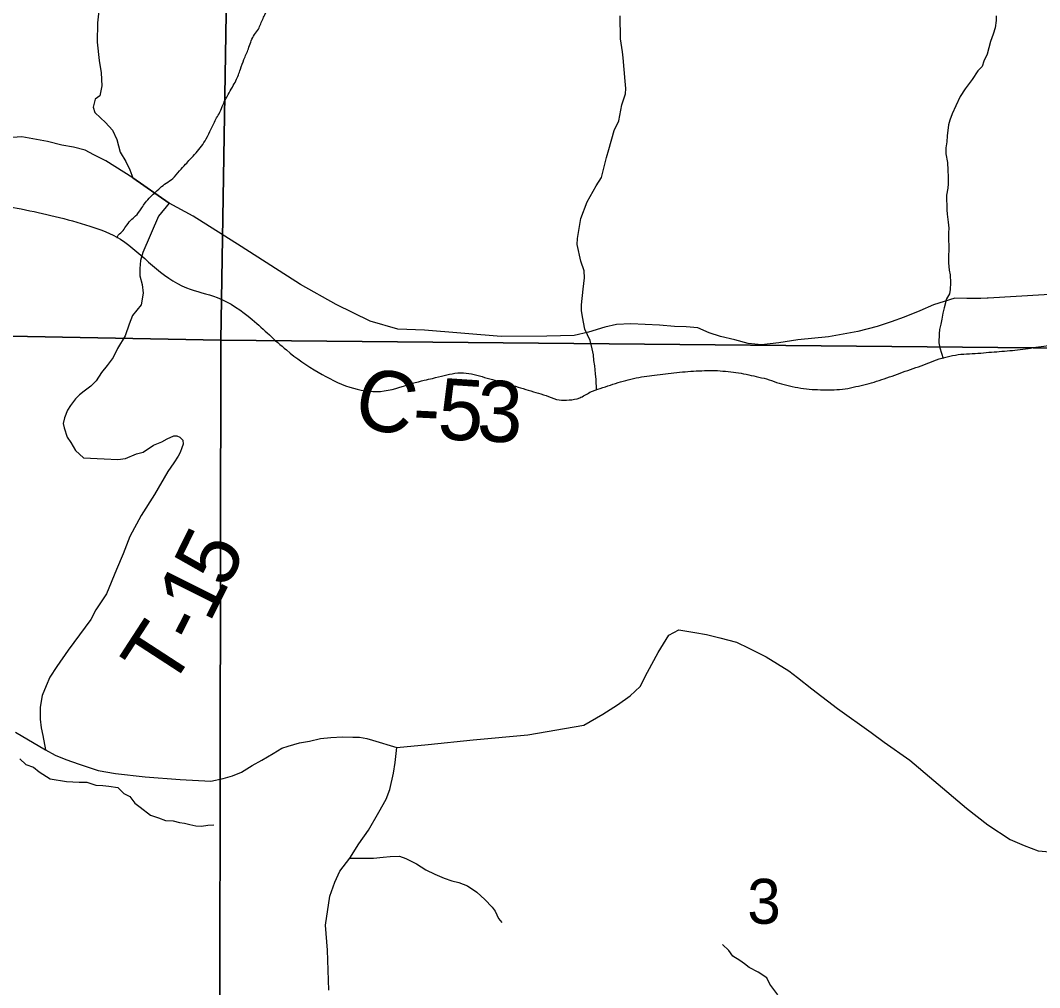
# Model space of a CAD drawing. Extents: x 0 to 191, y 0 to 55.
# Drawn here: x 148.9032 to 149.3778, y 20.1393 to 20.5897 of the extents above; entities that cross this region are included whole.
import ezdxf

# ---------------------------------------------------------------- set-up
doc = ezdxf.new("R2010")
doc.units = 0
for name, color, linetype in [('GM_X_Corporation', 7, 'Continuous'), ('GM_X_County_Road', 7, 'Continuous'), ('GM_X_County_Road_Text', 7, 'Continuous'), ('GM_X_Minor_River', 7, 'Continuous'), ('GM_X_Section_Text', 7, 'Continuous'), ('GM_X_Township_Road', 7, 'Continuous'), ('GM_X_Township_Road_Text', 7, 'Continuous')]:
    doc.layers.add(name, color=color, linetype=linetype)

msp = doc.modelspace()

# ---------------------------------------------------------------- linework, layer by layer
at = {"layer": 'GM_X_Corporation'}
for points in [[(148.49568, 20.96286), (149.00494, 20.95364), (148.99652, 20.44079), (148.48878, 20.45041)], [(149.51283, 20.95334), (149.50778, 20.51841), (149.50633, 20.43596), (148.99652, 20.44079), (149.00494, 20.95364)], [(148.48878, 20.45041), (148.99652, 20.44079), (148.99576, 19.93695), (148.48051, 19.94079)], [(149.50633, 20.43596), (149.5011, 20.01334), (149.5, 19.9326), (148.99576, 19.93695), (148.99652, 20.44079)]]:
    msp.add_lwpolyline(points, close=True, dxfattribs=at)
at = {"layer": 'GM_X_County_Road'}
for p, q in [((148.97255, 20.50461), (148.95564, 20.51641)), ((149.3539, 20.46043), (149.35341, 20.4604))]:
    msp.add_line(p, q, dxfattribs=at)
for points in [[(148.95564, 20.51641), (148.94306, 20.52431), (148.93739, 20.52709), (148.93338, 20.52921), (148.92793, 20.53066), (148.92247, 20.53166), (148.9158, 20.53333), (148.90389, 20.53555), (148.89298, 20.53466)], [(149.35341, 20.4604), (149.35052, 20.46026), (149.34399, 20.46014), (149.3384, 20.46038), (149.32842, 20.45729), (149.32201, 20.45443), (149.31476, 20.45146), (149.3087, 20.44932), (149.30216, 20.44719), (149.29325, 20.44481), (149.27945, 20.4423), (149.26531, 20.44094), (149.25634, 20.43949), (149.24836, 20.43867), (149.2421, 20.43931), (149.23594, 20.44103), (149.22924, 20.44248), (149.22389, 20.44429), (149.21863, 20.44656), (149.21319, 20.44701), (149.20775, 20.4471), (149.20077, 20.44774), (149.18751, 20.44841), (149.18076, 20.44812), (149.17537, 20.44688), (149.1678, 20.44451), (149.16106, 20.44297), (149.14839, 20.44268), (149.12709, 20.44244), (149.09146, 20.4454), (149.07904, 20.44587), (149.06608, 20.44966), (149.05034, 20.45747), (149.03365, 20.4667), (149.00596, 20.48445), (148.98368, 20.4986), (148.97255, 20.50461)], [(149.39033, 20.46251), (149.36692, 20.46109), (149.3539, 20.46043)]]:
    msp.add_lwpolyline(points, dxfattribs=at)
at = {"layer": 'GM_X_Minor_River'}
for points in [[(149.17146, 20.41769), (149.1714, 20.42242), (149.17098, 20.42507), (149.17074, 20.42887), (149.17032, 20.43134), (149.17009, 20.434), (149.16948, 20.43684), (149.16848, 20.44063), (149.16613, 20.44592), (149.16491, 20.45161), (149.16449, 20.45464), (149.16445, 20.4573), (149.16529, 20.46454), (149.16597, 20.46987), (149.16573, 20.4731), (149.16415, 20.47764), (149.16252, 20.48541), (149.16267, 20.48808), (149.16371, 20.49474), (149.16424, 20.49741), (149.16715, 20.50525), (149.1714, 20.51272), (149.1738, 20.51656), (149.17612, 20.5259), (149.17721, 20.52953), (149.17972, 20.5385), (149.18193, 20.54291), (149.18333, 20.55034), (149.18496, 20.55549), (149.18511, 20.55797), (149.18487, 20.56139), (149.18396, 20.57221), (149.18354, 20.57505), (149.18269, 20.58112), (149.18254, 20.59177)], [(149.35756, 20.59178), (149.35755, 20.58969), (149.35714, 20.58628), (149.35617, 20.58324), (149.35501, 20.57983), (149.35346, 20.57395), (149.35192, 20.57073), (149.35115, 20.56827), (149.34905, 20.56619), (149.34636, 20.56222), (149.34311, 20.55787), (149.34081, 20.55428), (149.33889, 20.54992), (149.33715, 20.54613), (149.336, 20.54329), (149.33541, 20.54102), (149.33481, 20.53589), (149.3346, 20.53323), (149.33421, 20.53038), (149.33419, 20.52753), (149.33492, 20.52354), (149.33509, 20.51993), (149.33526, 20.51689), (149.33524, 20.51366), (149.33504, 20.51157), (149.33445, 20.50834), (149.33443, 20.50606), (149.33461, 20.50378), (149.33459, 20.5015), (149.33477, 20.49941), (149.33531, 20.4958), (149.33549, 20.49294), (149.33547, 20.49085), (149.33546, 20.48838), (149.33562, 20.48401), (149.3354, 20.47907), (149.33538, 20.47679), (149.33574, 20.47337), (149.33611, 20.47128), (149.33627, 20.46748), (149.33625, 20.46444), (149.33586, 20.46235), (149.33452, 20.46008), (149.33335, 20.45591), (149.33277, 20.45344), (149.33237, 20.45059), (149.33179, 20.44832), (149.3312, 20.44585), (149.331, 20.44376), (149.33097, 20.43958), (149.33134, 20.4373), (149.33292, 20.43229)], [(148.90302, 20.2458), (148.9057, 20.24317), (148.90932, 20.24189), (148.912, 20.23983), (148.91716, 20.23648), (148.92474, 20.23526), (148.93062, 20.23496), (148.93421, 20.23501), (148.93839, 20.23355), (148.94161, 20.2334), (148.94446, 20.23306), (148.94863, 20.23255), (148.95132, 20.22974), (148.95418, 20.22825), (148.95649, 20.22524), (148.95898, 20.22338), (148.96377, 20.21964), (148.96757, 20.21836), (148.97081, 20.21708), (148.9744, 20.21694), (148.97725, 20.21621), (148.97972, 20.21587), (148.98219, 20.21533), (148.98485, 20.21461), (148.9875, 20.21446), (148.99052, 20.21488), (148.99335, 20.21511)], [(149.256, 20.13596), (149.25224, 20.14093), (149.25074, 20.14379), (149.24677, 20.14647), (149.24261, 20.1486), (149.24034, 20.15032), (149.23826, 20.15186), (149.23505, 20.15397), (149.23317, 20.15664), (149.23015, 20.15932)]]:
    msp.add_lwpolyline(points, dxfattribs=at)
for points in [[(148.94848, 20.48837), (148.94852, 20.48909), (148.9506, 20.49139), (148.95229, 20.49368), (148.95454, 20.49654), (148.95681, 20.49865), (148.95944, 20.50189), (148.96094, 20.50418), (148.96565, 20.50934), (148.97112, 20.51394), (148.97414, 20.51605), (148.97734, 20.51968), (148.98016, 20.52274), (148.98224, 20.52503), (148.98506, 20.52809), (148.98751, 20.53114), (148.98976, 20.53458), (148.992, 20.53915), (148.99462, 20.5443), (148.99612, 20.54696), (148.99762, 20.55058), (149.00005, 20.55516), (149.00192, 20.55859), (149.00361, 20.56164), (149.00473, 20.56431), (149.00566, 20.56697), (149.00734, 20.57154), (149.00939, 20.57649), (149.01181, 20.5824), (149.01369, 20.58507), (149.01593, 20.59002), (149.01706, 20.59231), (149.01873, 20.5965), (149.02079, 20.60069), (149.02248, 20.60374), (149.02454, 20.60774), (149.02603, 20.61117), (149.02753, 20.61346), (149.02846, 20.6165), (149.03033, 20.62107), (149.03182, 20.62431), (149.03294, 20.62774), (149.03442, 20.63269), (149.03572, 20.63668), (149.03646, 20.63954), (149.03738, 20.64296), (149.03793, 20.64638), (149.03866, 20.65057), (149.03902, 20.65285), (149.03956, 20.65722), (149.03973, 20.66026), (149.0397, 20.66406), (149.03987, 20.66653), (149.03985, 20.66957), (149.03964, 20.67355), (149.03864, 20.68038), (149.03803, 20.6857), (149.03782, 20.68835), (149.03722, 20.69386), (149.03698, 20.7005), (149.03677, 20.70354), (149.03615, 20.71018), (149.03593, 20.71455), (149.03531, 20.72176), (149.03472, 20.72479), (149.03412, 20.72992), (149.03353, 20.73295), (149.03197, 20.73826), (149.03043, 20.74205), (149.02908, 20.74489), (149.02716, 20.74772), (149.02714, 20.75095), (149.0288, 20.75704), (149.03161, 20.76256), (149.03386, 20.76638), (149.0346, 20.76904), (149.03382, 20.77283), (149.03188, 20.77814), (149.0286, 20.78552), (149.02592, 20.78987), (149.02437, 20.79461), (149.02241, 20.80295), (149.02164, 20.80541), (149.02007, 20.81224), (149.01948, 20.81451), (149.0185, 20.81944), (149.01694, 20.82608), (149.01654, 20.82835), (149.01518, 20.83309), (149.01383, 20.83669), (149.01343, 20.83897), (149.01187, 20.84503), (149.01032, 20.85034), (149.00799, 20.85659), (149.00646, 20.85924), (149.0053, 20.86227), (149.00433, 20.86549)], [(147.62125, 20.73946), (147.63766, 20.74147), (147.65188, 20.74195), (147.66817, 20.74699), (147.68255, 20.75222), (147.6975, 20.75802), (147.71436, 20.76193), (147.72991, 20.76374), (147.74506, 20.7686), (147.76021, 20.77288), (147.77612, 20.77716), (147.79147, 20.77973), (147.80607, 20.78078), (147.82181, 20.78241), (147.83677, 20.78707), (147.85117, 20.78925), (147.86594, 20.79353), (147.8811, 20.79724), (147.89626, 20.79943), (147.9122, 20.80068), (147.92832, 20.80098), (147.94313, 20.80013), (147.96078, 20.80006), (147.97615, 20.80016), (147.99152, 20.79913), (148.00673, 20.79467), (148.02254, 20.78605), (148.03757, 20.78026), (148.05221, 20.77713), (148.06697, 20.78217), (148.08158, 20.78302), (148.09755, 20.77762), (148.1124, 20.77127), (148.12991, 20.7636), (148.14535, 20.75383), (148.16099, 20.74159), (148.17586, 20.73219), (148.19027, 20.73343), (148.20508, 20.73296), (148.21965, 20.73818), (148.23385, 20.74303), (148.24924, 20.73952), (148.26595, 20.73812), (148.28079, 20.7329), (148.29605, 20.72122), (148.31127, 20.71525), (148.32628, 20.71269), (148.34073, 20.70804), (148.35555, 20.70643), (148.37187, 20.70616), (148.38799, 20.7076), (148.40357, 20.70447), (148.41824, 20.69621), (148.43444, 20.68588), (148.45007, 20.67553), (148.46436, 20.66689), (148.47925, 20.65465), (148.49376, 20.64164), (148.50826, 20.62958), (148.52581, 20.61659), (148.54029, 20.60928), (148.55567, 20.60749), (148.57068, 20.60455), (148.58551, 20.60028), (148.60262, 20.59602), (148.61975, 20.58835), (148.63441, 20.58104), (148.65002, 20.57373), (148.6643, 20.5668), (148.67858, 20.55949), (148.6942, 20.5518), (148.70904, 20.54563), (148.72484, 20.53909), (148.73911, 20.53349), (148.75375, 20.52922), (148.76823, 20.52038), (148.7829, 20.51174), (148.7977, 20.51203), (148.8127, 20.51061), (148.82846, 20.50958), (148.84288, 20.50967), (148.85749, 20.50958), (148.87287, 20.50759), (148.88883, 20.50466), (148.90365, 20.5019), (148.91943, 20.4984), (148.93559, 20.49395), (148.94986, 20.48777), (148.96475, 20.47552), (148.98057, 20.46518), (148.99483, 20.46071), (149.01123, 20.45037), (149.02707, 20.43623), (149.04195, 20.42588), (149.05661, 20.41894), (149.07085, 20.41695), (149.08525, 20.42065)]]:
    msp.add_spline(points, degree=3, dxfattribs=at)
msp.add_open_spline([(149.08525, 20.42065), (149.09036, 20.42189), (149.09548, 20.42313), (149.10059, 20.42436), (149.10551, 20.42555), (149.11088, 20.42575), (149.11577, 20.42446), (149.12061, 20.42319), (149.12542, 20.4218), (149.13022, 20.42038), (149.13498, 20.41897), (149.13972, 20.41752), (149.14448, 20.4161), (149.14915, 20.41472), (149.15408, 20.41252), (149.15874, 20.41297), (149.1637, 20.41345), (149.16839, 20.41683), (149.17331, 20.41838), (149.178, 20.41986), (149.18267, 20.42153), (149.18751, 20.42265), (149.19239, 20.42379), (149.19733, 20.42442), (149.20229, 20.42503), (149.20753, 20.42567), (149.21278, 20.42616), (149.21803, 20.42647), (149.22295, 20.42675), (149.22791, 20.42669), (149.23283, 20.42618), (149.23765, 20.42569), (149.24237, 20.42471), (149.24708, 20.42362), (149.25191, 20.4225), (149.25644, 20.42063), (149.26134, 20.41953), (149.26658, 20.41835), (149.27185, 20.41781), (149.27711, 20.41773), (149.28216, 20.41766), (149.28724, 20.41798), (149.29228, 20.41916), (149.29723, 20.42032), (149.30195, 20.42161), (149.30667, 20.42325), (149.31161, 20.42496), (149.3165, 20.42675), (149.32143, 20.42847), (149.32627, 20.43016), (149.33096, 20.43225), (149.33601, 20.43332), (149.3412, 20.43442), (149.34649, 20.43448), (149.35175, 20.43494), (149.35661, 20.43537), (149.36149, 20.43571), (149.36635, 20.43618), (149.37124, 20.43665), (149.37606, 20.43757), (149.38095, 20.43817), (149.38567, 20.43876), (149.39043, 20.43909), (149.39517, 20.43922), (149.40014, 20.43935), (149.40513, 20.43882), (149.40998, 20.43722), (149.41499, 20.43557), (149.41967, 20.43374), (149.42444, 20.43181), (149.42942, 20.4298), (149.43428, 20.42753), (149.43929, 20.42564), (149.44438, 20.42371), (149.4497, 20.42248), (149.45488, 20.4208), (149.45981, 20.4192), (149.46473, 20.41786), (149.46934, 20.41519), (149.47523, 20.4118), (149.47862, 20.40581), (149.48254, 20.40046), (149.48592, 20.39584), (149.48812, 20.39055), (149.49175, 20.38608), (149.49606, 20.38077), (149.50101, 20.37611), (149.50683, 20.3725), (149.51154, 20.36958), (149.51632, 20.36709), (149.52131, 20.3648), (149.52602, 20.36264), (149.53064, 20.36071), (149.53558, 20.35882), (149.54087, 20.35679), (149.54621, 20.3545), (149.55155, 20.35455), (149.55627, 20.35459), (149.56108, 20.35629), (149.56576, 20.35787), (149.57079, 20.35957), (149.57564, 20.36133), (149.58053, 20.3631), (149.58536, 20.36485), (149.59014, 20.368), (149.59491, 20.36889), (149.59989, 20.36983), (149.60467, 20.36459), (149.60938, 20.36158), (149.61479, 20.35812), (149.61927, 20.35406), (149.62463, 20.35085), (149.62918, 20.34812), (149.63387, 20.34603), (149.63891, 20.3441), (149.64422, 20.34207), (149.64956, 20.34004), (149.65507, 20.34022), (149.65987, 20.34037), (149.66467, 20.34121), (149.66948, 20.34145), (149.67429, 20.34169), (149.67909, 20.34202), (149.6839, 20.34211), (149.68896, 20.34221), (149.69402, 20.34231), (149.69908, 20.3424), (149.70445, 20.3425), (149.70983, 20.3426), (149.7152, 20.3427), (149.72008, 20.34279), (149.72494, 20.34315), (149.72981, 20.34317), (149.735, 20.3432), (149.74019, 20.34263), (149.74538, 20.34233), (149.7502, 20.34204), (149.75501, 20.34184), (149.75981, 20.34109), (149.76609, 20.34011), (149.76862, 20.33171), (149.77413, 20.32864), (149.77891, 20.32598), (149.78374, 20.32343), (149.78898, 20.32152), (149.79423, 20.3196), (149.79952, 20.31817), (149.80495, 20.31725), (149.80969, 20.31645), (149.81459, 20.31757), (149.81937, 20.31697), (149.82446, 20.31632), (149.82933, 20.3151), (149.83401, 20.31231), (149.84033, 20.30856), (149.8454, 20.30387), (149.84873, 20.29778), (149.85136, 20.29295), (149.85385, 20.28812), (149.85623, 20.2832), (149.85882, 20.27784), (149.86135, 20.27245), (149.86394, 20.26709), (149.86634, 20.26212), (149.8687, 20.25713), (149.87182, 20.25251), (149.87552, 20.24705), (149.88197, 20.24416), (149.88633, 20.23931), (149.89057, 20.23461), (149.89473, 20.22982), (149.89877, 20.22495), (149.90301, 20.21983), (149.90636, 20.21404), (149.91084, 20.20906), (149.91511, 20.20432), (149.92021, 20.20045), (149.92553, 20.197), (149.93035, 20.19388), (149.93516, 20.19081), (149.94002, 20.18778), (149.9449, 20.18475), (149.94979, 20.18174), (149.9547, 20.17876), (149.95942, 20.17589), (149.96422, 20.17319), (149.96936, 20.17106), (149.97436, 20.16899), (149.97954, 20.16763), (149.98476, 20.16641), (149.98951, 20.1653), (149.99426, 20.16428), (149.99902, 20.16328), (150.00406, 20.16221), (150.00921, 20.16174), (150.01422, 20.16053), (150.01951, 20.15925), (150.02395, 20.15564), (150.02907, 20.15378), (150.03375, 20.15208), (150.03844, 20.15034), (150.04333, 20.14932), (150.0483, 20.14827), (150.05338, 20.14795), (150.05834, 20.14694), (150.0633, 20.14594), (150.06825, 20.14485), (150.07316, 20.14362), (150.07394, 20.14343), (150.07471, 20.14322), (150.07549, 20.14299)], degree=3, dxfattribs=at)
at = {"layer": 'GM_X_Township_Road'}
msp.add_line((148.95564, 20.51641), (148.97255, 20.50461), dxfattribs=at)
for points in [[(148.93972, 20.59417), (148.93906, 20.58865), (148.93904, 20.57953), (148.93995, 20.57099), (148.94081, 20.5653), (148.94111, 20.55922), (148.94024, 20.55464), (148.93805, 20.55302), (148.93711, 20.54926), (148.93794, 20.54679), (148.9405, 20.54434), (148.94284, 20.54212), (148.94618, 20.53867), (148.94807, 20.53433), (148.94974, 20.52843), (148.9523, 20.52398), (148.95419, 20.52008), (148.95564, 20.51641)], [(148.97255, 20.50461), (148.96755, 20.4986), (148.9602, 20.48169), (148.95909, 20.47791), (148.95886, 20.47412), (148.95886, 20.47078), (148.95998, 20.46678), (148.96042, 20.46277), (148.95953, 20.45721), (148.95538, 20.45224), (148.95393, 20.44822), (148.95194, 20.44286), (148.94844, 20.43691), (148.94642, 20.43268), (148.94364, 20.42902), (148.94104, 20.42574), (148.93845, 20.42189), (148.93602, 20.41938), (148.93295, 20.41703), (148.93078, 20.41529), (148.92891, 20.41354), (148.92649, 20.41046), (148.92521, 20.40815), (148.92375, 20.4047), (148.92309, 20.40197), (148.92364, 20.40005), (148.92501, 20.39567), (148.92665, 20.3932), (148.92884, 20.38936), (148.93268, 20.38608), (148.94226, 20.38553), (148.94855, 20.38525), (148.95221, 20.38563), (148.9573, 20.38781), (148.96032, 20.38863), (148.9652, 20.39195), (148.96916, 20.39354), (148.97161, 20.39491), (148.97463, 20.3963), (148.97614, 20.39633), (148.97749, 20.39559), (148.97884, 20.39428), (148.97907, 20.39238), (148.97834, 20.39066), (148.97761, 20.38856), (148.97669, 20.38683), (148.97466, 20.38375), (148.97188, 20.37971), (148.96562, 20.36894), (148.95953, 20.35914), (148.95419, 20.34934), (148.95111, 20.3413), (148.94801, 20.33401), (148.94327, 20.32271), (148.93828, 20.3152), (148.93608, 20.31078), (148.92551, 20.29652), (148.92013, 20.28881), (148.917, 20.28381), (148.91517, 20.27979), (148.91335, 20.27538), (148.9125, 20.26985), (148.91241, 20.26433), (148.91286, 20.26034), (148.91368, 20.25674), (148.91494, 20.25011)], [(149.0785, 20.25114), (149.09303, 20.25246), (149.11399, 20.25476), (149.13957, 20.25706), (149.16561, 20.26153), (149.17437, 20.26662), (149.18126, 20.27095), (149.18724, 20.27516), (149.19182, 20.27956), (149.19524, 20.28619), (149.20021, 20.29538), (149.20518, 20.30351), (149.20987, 20.30595), (149.2173, 20.30471), (149.22264, 20.30381), (149.22893, 20.30217), (149.23675, 20.30017), (149.24249, 20.29738), (149.25052, 20.29329), (149.26106, 20.28675), (149.26504, 20.2837)], [(149.26504, 20.2837), (149.27181, 20.2785), (149.2837, 20.26932), (149.29943, 20.25808), (149.30538, 20.25359), (149.31746, 20.24517), (149.3286, 20.23578), (149.34378, 20.22283), (149.35375, 20.21514), (149.36411, 20.20822), (149.3706, 20.20544), (149.3771, 20.20304), (149.38623, 20.2022), (149.39442, 20.20096), (149.40353, 20.2022), (149.40903, 20.20378), (149.41337, 20.20612), (149.41773, 20.2075), (149.42207, 20.20964), (149.42679, 20.21254), (149.43019, 20.21487), (149.43283, 20.21603)], [(148.90093, 20.25822), (148.91494, 20.25011), (148.91936, 20.24752), (148.92434, 20.24552), (148.93065, 20.24335), (148.93943, 20.24047), (148.94744, 20.23909), (148.96134, 20.23744), (148.9777, 20.23621), (148.99196, 20.23551), (148.99764, 20.23676), (149.00198, 20.23798), (149.00614, 20.23957), (149.01121, 20.24271), (149.01572, 20.24526), (149.02098, 20.2484), (149.02493, 20.25075), (149.02795, 20.25176), (149.03324, 20.25337), (149.03779, 20.25403), (149.0429, 20.25526), (149.04783, 20.25573), (149.05314, 20.25602), (149.05809, 20.25591), (149.06112, 20.25597), (149.06456, 20.25527), (149.06723, 20.25456), (149.0785, 20.25114)], [(149.04691, 20.13815), (149.04619, 20.15678), (149.04523, 20.16837), (149.04726, 20.18191), (149.04961, 20.18842), (149.05199, 20.1936), (149.05663, 20.19958), (149.06088, 20.20632), (149.06532, 20.21268), (149.07011, 20.22094), (149.07361, 20.22709), (149.07524, 20.23149), (149.07701, 20.23913), (149.07768, 20.24409), (149.0785, 20.25114)], [(149.05663, 20.19958), (149.06404, 20.19952), (149.06765, 20.19959), (149.0722, 20.20005), (149.07542, 20.2003), (149.07979, 20.20057), (149.08266, 20.19948), (149.08765, 20.1969), (149.09206, 20.19413), (149.09628, 20.19211), (149.10049, 20.19029), (149.10413, 20.18902), (149.10737, 20.18832), (149.11139, 20.18668), (149.11581, 20.18371), (149.11948, 20.18035), (149.12297, 20.1768), (149.12433, 20.17493), (149.12591, 20.17153), (149.12746, 20.16965)]]:
    msp.add_lwpolyline(points, dxfattribs=at)

# ---------------------------------------------------------------- texts
at = {"layer": 'GM_X_County_Road_Text'}
for s, rotation, p in [('C', 346.4958, (149.05706, 20.40178)), ('5', 356.2243, (149.09701, 20.39496)), ('3', 358.1962, (149.11554, 20.39376)), ('-', 357.2363, (149.08549, 20.39552))]:
    msp.add_text(s, height=0.02841, rotation=rotation, dxfattribs=at).set_placement(p)
at = {"layer": 'GM_X_Section_Text'}
msp.add_text('3', height=0.02093, rotation=0, dxfattribs=at).set_placement((149.24171, 20.16904))
at = {"layer": 'GM_X_Township_Road_Text'}
for s, rotation, p in [('5', 63.7557, (148.99915, 20.32447)), ('1', 63.4549, (148.99126, 20.30867)), ('-', 62.9724, (148.98584, 20.29804)), ('T', 56.9934, (148.97264, 20.27742))]:
    msp.add_text(s, height=0.02841, rotation=rotation, dxfattribs=at).set_placement(p)

doc.saveas('drawing.dxf')
